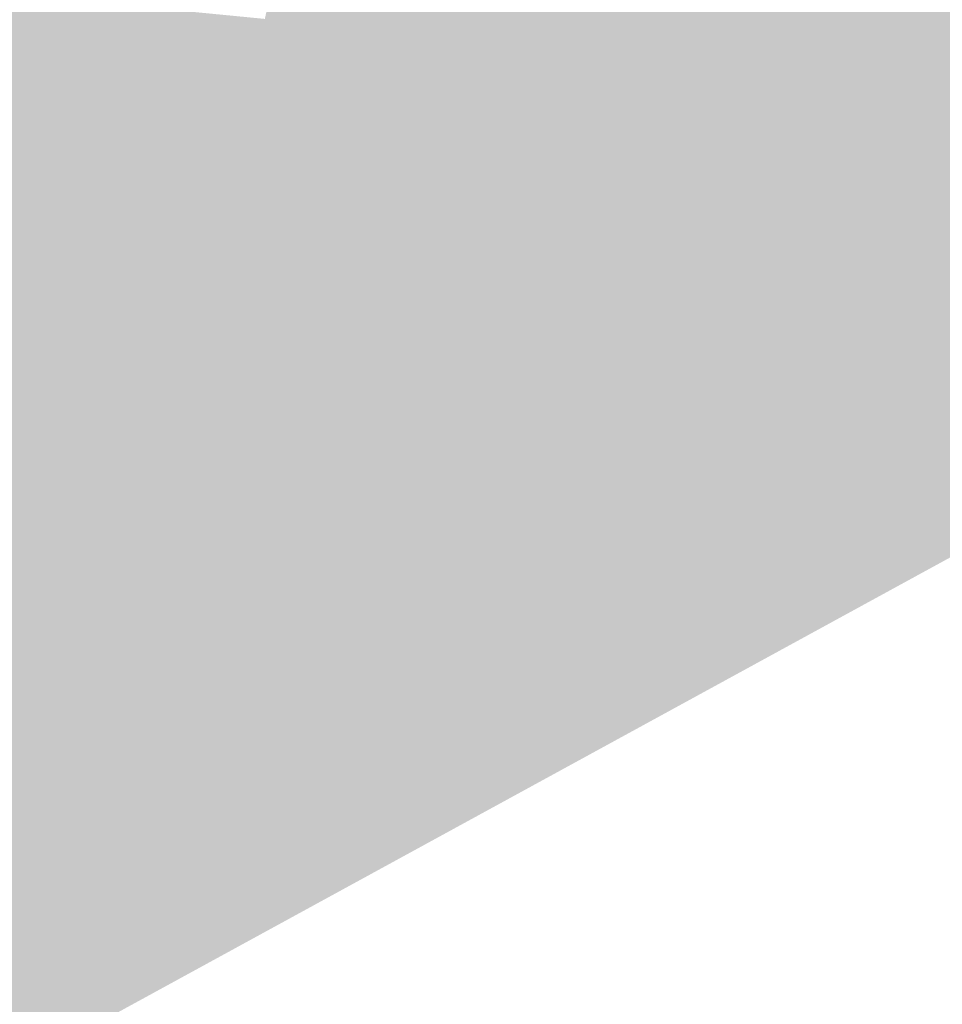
# Model space of a CAD drawing. Header units: metres. Extents: x 164696 to 183842, y 382615 to 387356.
# Tile 641 of 656: x 182693.09 to 182694.72, y 386629.82 to 386631.55. Entities that reach past the tile are written whole.
import ezdxf

# ---------------------------------------------------------------- set-up
doc = ezdxf.new("R2010")
doc.units = ezdxf.units.M
doc.layers.add('C3D-SURFACE_TINSURFACE', color=7, linetype='Continuous')

msp = doc.modelspace()

# ---------------------------------------------------------------- linework, layer by layer
at = {"layer": 'C3D-SURFACE_TINSURFACE', "color": 11, "linetype": 'Continuous', "lineweight": -3, "true_color": 0xff8585}
for points in [[(182692.7124, 386629.501), (182697.7597, 386632.2591), (182696.0491, 386631.3873)], [(182694.2534, 386631.8387), (182693.7556, 386632.0086), (182693.6359, 386631.4268)], [(182693.6359, 386631.4268), (182693.7556, 386632.0086), (182693.7184, 386631.9884)], [(182693.6041, 386631.4636), (182693.62, 386631.4452), (182693.7184, 386631.9884)], [(182693.6041, 386631.4636), (182693.7184, 386631.9884), (182693.6811, 386631.9681)], [(182693.6359, 386631.4268), (182693.7184, 386631.9884), (182693.62, 386631.4452)], [(182693.5882, 386631.4819), (182693.6811, 386631.9681), (182693.5723, 386631.5003)], [(182693.5723, 386631.5003), (182693.6811, 386631.9681), (182693.6439, 386631.9479)], [(182693.5882, 386631.4819), (182693.6041, 386631.4636), (182693.6811, 386631.9681)], [(182693.5723, 386631.5003), (182693.6439, 386631.9479), (182693.6066, 386631.9277)], [(182693.5237, 386631.5518), (182693.5723, 386631.5003), (182693.6066, 386631.9277)], [(182694.2534, 386631.8387), (182693.6359, 386631.4268), (182693.6518, 386631.4084)], [(182694.2534, 386631.8387), (182693.6518, 386631.4084), (182694.2704, 386631.803)], [(182694.2704, 386631.803), (182693.6518, 386631.4084), (182694.3019, 386631.7063)], [(182694.7814, 386631.5258), (182694.2875, 386631.7672), (182694.3261, 386631.6634)], [(182694.7814, 386631.5258), (182694.8188, 386631.546), (182694.2875, 386631.7672)], [(182694.8188, 386631.546), (182694.856, 386631.5663), (182694.2875, 386631.7672)], [(182693.6518, 386631.4084), (182693.6677, 386631.39), (182694.3019, 386631.7063)], [(182693.6677, 386631.39), (182693.6836, 386631.3716), (182694.3019, 386631.7063)], [(182694.3019, 386631.7063), (182693.6836, 386631.3716), (182693.7045, 386631.3455)], [(182694.3019, 386631.7063), (182693.7045, 386631.3455), (182694.3261, 386631.6634)], [(182693.7358, 386631.2959), (182694.3261, 386631.6634), (182693.7045, 386631.3455)], [(182694.1845, 386631.201), (182694.3261, 386631.6634), (182693.7358, 386631.2959)], [(182694.1845, 386631.201), (182694.2219, 386631.2212), (182694.3261, 386631.6634)], [(182694.2219, 386631.2212), (182694.3504, 386631.6204), (182694.3261, 386631.6634)], [(182694.7814, 386631.5258), (182694.3261, 386631.6634), (182694.3504, 386631.6204)], [(182694.2219, 386631.2212), (182694.2591, 386631.2415), (182694.3504, 386631.6204)], [(182694.2591, 386631.2415), (182694.3809, 386631.549), (182694.3504, 386631.6204)], [(182694.6695, 386631.464), (182694.3504, 386631.6204), (182694.3809, 386631.549)], [(182694.6695, 386631.464), (182694.7068, 386631.4842), (182694.3504, 386631.6204)], [(182694.7068, 386631.4842), (182694.7442, 386631.5045), (182694.3504, 386631.6204)], [(182694.7814, 386631.5258), (182694.3504, 386631.6204), (182694.7442, 386631.5045)], [(182692.8517, 386631.0372), (182693.5237, 386631.5518), (182693.0108, 386631.6018)], [(182693.5723, 386631.5003), (182693.5237, 386631.5518), (182692.8517, 386631.0372)], [(182694.7814, 386631.5258), (182694.2506, 386630.4235), (182694.8188, 386631.546)], [(182694.8188, 386631.546), (182694.2506, 386630.4235), (182696.0491, 386631.3873)], [(182694.2591, 386631.2415), (182694.2965, 386631.2617), (182694.3809, 386631.549)], [(182694.2965, 386631.2617), (182694.3337, 386631.2819), (182694.3809, 386631.549)], [(182694.3337, 386631.2819), (182694.3984, 386631.5229), (182694.3809, 386631.549)], [(182694.6695, 386631.464), (182694.3809, 386631.549), (182694.3984, 386631.5229)], [(182694.7814, 386631.5258), (182694.7442, 386631.5045), (182694.2506, 386630.4235)], [(182694.3337, 386631.2819), (182694.3711, 386631.3022), (182694.3984, 386631.5229)], [(182694.3711, 386631.3022), (182694.4159, 386631.4968), (182694.3984, 386631.5229)], [(182694.6322, 386631.4438), (182694.3984, 386631.5229), (182694.4552, 386631.4621)], [(182694.6322, 386631.4438), (182694.6695, 386631.464), (182694.3984, 386631.5229)], [(182694.4552, 386631.4621), (182694.3984, 386631.5229), (182694.4159, 386631.4968)], [(182693.5882, 386631.4819), (182693.5723, 386631.5003), (182692.8517, 386631.0372)], [(182694.7068, 386631.4842), (182694.2506, 386630.4235), (182694.7442, 386631.5045)], [(182694.3711, 386631.3022), (182694.4084, 386631.3224), (182694.4159, 386631.4968)], [(182694.4084, 386631.3224), (182694.4552, 386631.4621), (182694.4159, 386631.4968)], [(182693.5882, 386631.4819), (182692.8517, 386631.0372), (182692.8908, 386630.9627)], [(182693.4757, 386630.8166), (182693.5882, 386631.4819), (182692.8908, 386630.9627)], [(182693.4757, 386630.8166), (182693.6041, 386631.4636), (182693.5882, 386631.4819)], [(182694.6695, 386631.464), (182694.2506, 386630.4235), (182694.7068, 386631.4842)], [(182693.4757, 386630.8166), (182693.513, 386630.8369), (182693.6041, 386631.4636)], [(182693.513, 386630.8369), (182693.62, 386631.4452), (182693.6041, 386631.4636)], [(182694.6322, 386631.4438), (182694.2506, 386630.4235), (182694.6695, 386631.464)], [(182694.4084, 386631.3224), (182694.4457, 386631.3426), (182694.4552, 386631.4621)], [(182694.4457, 386631.3426), (182694.4713, 386631.4328), (182694.4552, 386631.4621)], [(182694.5949, 386631.4235), (182694.4552, 386631.4621), (182694.4713, 386631.4328)], [(182694.5949, 386631.4235), (182694.6322, 386631.4438), (182694.4552, 386631.4621)], [(182693.513, 386630.8369), (182693.6359, 386631.4268), (182693.62, 386631.4452)], [(182694.5949, 386631.4235), (182694.2506, 386630.4235), (182694.6322, 386631.4438)], [(182693.513, 386630.8369), (182693.5503, 386630.8571), (182693.6359, 386631.4268)], [(182693.5503, 386630.8571), (182693.6518, 386631.4084), (182693.6359, 386631.4268)], [(182694.5576, 386631.4033), (182694.2506, 386630.4235), (182694.5949, 386631.4235)], [(182694.4457, 386631.3426), (182694.4814, 386631.3832), (182694.4713, 386631.4328)], [(182694.5203, 386631.3831), (182694.4713, 386631.4328), (182694.4814, 386631.3832)], [(182694.5203, 386631.3831), (182694.5576, 386631.4033), (182694.4713, 386631.4328)], [(182694.5576, 386631.4033), (182694.5949, 386631.4235), (182694.4713, 386631.4328)], [(182693.5503, 386630.8571), (182693.6677, 386631.39), (182693.6518, 386631.4084)], [(182694.5203, 386631.3831), (182694.2506, 386630.4235), (182694.5576, 386631.4033)], [(182692.7124, 386629.501), (182696.0491, 386631.3873), (182694.2506, 386630.4235)], [(182693.5503, 386630.8571), (182693.5877, 386630.8773), (182693.6677, 386631.39)], [(182693.5877, 386630.8773), (182693.6836, 386631.3716), (182693.6677, 386631.39)], [(182693.5877, 386630.8773), (182693.7045, 386631.3455), (182693.6836, 386631.3716)], [(182694.5203, 386631.3831), (182694.483, 386631.3629), (182694.2387, 386630.4437)], [(182694.5203, 386631.3831), (182694.2387, 386630.4437), (182694.2506, 386630.4235)], [(182694.483, 386631.3629), (182694.4814, 386631.3832), (182694.4457, 386631.3426)], [(182694.5203, 386631.3831), (182694.4814, 386631.3832), (182694.483, 386631.3629)], [(182694.483, 386631.3629), (182694.4457, 386631.3426), (182694.2199, 386630.4755)], [(182694.483, 386631.3629), (182694.2199, 386630.4755), (182694.2267, 386630.4639)], [(182694.483, 386631.3629), (182694.2267, 386630.4639), (182694.2387, 386630.4437)], [(182693.6249, 386630.8976), (182693.7045, 386631.3455), (182693.5877, 386630.8773)], [(182693.6249, 386630.8976), (182693.7358, 386631.2959), (182693.7045, 386631.3455)], [(182694.4084, 386631.3224), (182694.2199, 386630.4755), (182694.4457, 386631.3426)], [(182694.3711, 386631.3022), (182694.1874, 386630.5248), (182694.4084, 386631.3224)], [(182694.4084, 386631.3224), (182694.1874, 386630.5248), (182694.2199, 386630.4755)], [(182694.3711, 386631.3022), (182694.2298, 386630.8261), (182694.1793, 386630.5371)], [(182694.3711, 386631.3022), (182694.1793, 386630.5371), (182694.1874, 386630.5248)], [(182694.3337, 386631.2819), (182694.2298, 386630.8261), (182694.3711, 386631.3022)], [(182693.6249, 386630.8976), (182693.6622, 386630.9178), (182693.7358, 386631.2959)], [(182693.6622, 386630.9178), (182693.767, 386631.2463), (182693.7358, 386631.2959)], [(182694.1472, 386631.1808), (182693.7358, 386631.2959), (182693.767, 386631.2463)], [(182694.1845, 386631.201), (182693.7358, 386631.2959), (182694.1472, 386631.1808)], [(182694.2965, 386631.2617), (182694.2168, 386630.8191), (182694.3337, 386631.2819)], [(182694.3337, 386631.2819), (182694.2168, 386630.8191), (182694.2298, 386630.8261)], [(182693.6622, 386630.9178), (182693.6995, 386630.938), (182693.767, 386631.2463)], [(182693.6995, 386630.938), (182693.7917, 386631.2032), (182693.767, 386631.2463)], [(182693.767, 386631.2463), (182693.7917, 386631.2032), (182694.0726, 386631.1403)], [(182694.1099, 386631.1606), (182693.767, 386631.2463), (182694.0726, 386631.1403)], [(182694.1099, 386631.1606), (182694.1472, 386631.1808), (182693.767, 386631.2463)], [(182694.2591, 386631.2415), (182694.0721, 386630.7519), (182694.2965, 386631.2617)], [(182694.2965, 386631.2617), (182694.0721, 386630.7519), (182694.0762, 386630.7401)], [(182694.2965, 386631.2617), (182694.0762, 386630.7401), (182694.1605, 386630.8974)], [(182694.2965, 386631.2617), (182694.1605, 386630.8974), (182694.2039, 386630.8121)], [(182694.2965, 386631.2617), (182694.2039, 386630.8121), (182694.2168, 386630.8191)], [(182694.2219, 386631.2212), (182694.0721, 386630.7519), (182694.2591, 386631.2415)], [(182694.1845, 386631.201), (182694.0721, 386630.7519), (182694.2219, 386631.2212)], [(182693.6995, 386630.938), (182693.7368, 386630.9583), (182693.7917, 386631.2032)], [(182693.7368, 386630.9583), (182693.8098, 386631.1718), (182693.7917, 386631.2032)], [(182693.7917, 386631.2032), (182693.8098, 386631.1718), (182694.0353, 386631.1201)], [(182694.0726, 386631.1403), (182693.7917, 386631.2032), (182694.0353, 386631.1201)], [(182694.1845, 386631.201), (182694.1472, 386631.1808), (182694.0547, 386630.7808)], [(182694.1845, 386631.201), (182694.0547, 386630.7808), (182694.0721, 386630.7519)], [(182694.1099, 386631.1606), (182694.0373, 386630.8097), (182694.1472, 386631.1808)], [(182694.1472, 386631.1808), (182694.0373, 386630.8097), (182694.0547, 386630.7808)], [(182693.7368, 386630.9583), (182693.7742, 386630.9785), (182693.8098, 386631.1718)], [(182693.7742, 386630.9785), (182693.8279, 386631.1404), (182693.8098, 386631.1718)], [(182693.8098, 386631.1718), (182693.8279, 386631.1404), (182693.998, 386631.0999)], [(182693.8098, 386631.1718), (182693.998, 386631.0999), (182694.0353, 386631.1201)], [(182694.1099, 386631.1606), (182694.0726, 386631.1403), (182694.0026, 386630.8675)], [(182694.1099, 386631.1606), (182694.0026, 386630.8675), (182694.02, 386630.8386)], [(182694.1099, 386631.1606), (182694.02, 386630.8386), (182694.0373, 386630.8097)], [(182693.7742, 386630.9785), (182693.8114, 386630.9987), (182693.8279, 386631.1404)], [(182693.8114, 386630.9987), (182693.846, 386631.109), (182693.8279, 386631.1404)], [(182693.8279, 386631.1404), (182693.846, 386631.109), (182693.9607, 386631.0796)], [(182693.8279, 386631.1404), (182693.9607, 386631.0796), (182693.998, 386631.0999)], [(182694.0726, 386631.1403), (182694.0353, 386631.1201), (182693.9859, 386630.8964)], [(182694.0726, 386631.1403), (182693.9859, 386630.8964), (182694.0026, 386630.8675)], [(182693.8114, 386630.9987), (182693.8488, 386631.0189), (182693.846, 386631.109)], [(182693.8488, 386631.0189), (182693.864, 386631.0776), (182693.846, 386631.109)], [(182693.9234, 386631.0594), (182693.846, 386631.109), (182693.864, 386631.0776)], [(182693.9234, 386631.0594), (182693.9607, 386631.0796), (182693.846, 386631.109)], [(182693.9859, 386630.8964), (182694.0353, 386631.1201), (182693.998, 386631.0999)], [(182693.9474, 386630.9538), (182693.998, 386631.0999), (182693.9607, 386631.0796)], [(182693.9474, 386630.9538), (182693.9859, 386630.8964), (182693.998, 386631.0999)], [(182693.8488, 386631.0189), (182693.8821, 386631.0462), (182693.864, 386631.0776)], [(182693.9234, 386631.0594), (182693.864, 386631.0776), (182693.8821, 386631.0462)], [(182693.9089, 386631.0112), (182693.9607, 386631.0796), (182693.9234, 386631.0594)], [(182693.9089, 386631.0112), (182693.9474, 386630.9538), (182693.9607, 386631.0796)], [(182693.886, 386631.0392), (182693.9234, 386631.0594), (182693.8821, 386631.0462)], [(182693.886, 386631.0392), (182693.9089, 386631.0112), (182693.9234, 386631.0594)], [(182693.8488, 386631.0189), (182693.886, 386631.0392), (182693.8821, 386631.0462)], [(182693.8488, 386631.0189), (182693.9089, 386631.0112), (182693.886, 386631.0392)], [(182693.8114, 386630.9987), (182693.9474, 386630.9538), (182693.8488, 386631.0189)], [(182693.8488, 386631.0189), (182693.9474, 386630.9538), (182693.9089, 386631.0112)], [(182693.7742, 386630.9785), (182693.9474, 386630.9538), (182693.8114, 386630.9987)], [(182693.7368, 386630.9583), (182693.9859, 386630.8964), (182693.7742, 386630.9785)], [(182693.7742, 386630.9785), (182693.9859, 386630.8964), (182693.9474, 386630.9538)], [(182693.3638, 386630.756), (182692.8908, 386630.9627), (182692.9304, 386630.8682)], [(182693.3638, 386630.756), (182693.4011, 386630.7762), (182692.8908, 386630.9627)], [(182693.4384, 386630.7964), (182692.8908, 386630.9627), (182693.4011, 386630.7762)], [(182693.4757, 386630.8166), (182692.8908, 386630.9627), (182693.4384, 386630.7964)], [(182693.6995, 386630.938), (182694.0026, 386630.8675), (182693.7368, 386630.9583)], [(182693.7368, 386630.9583), (182694.0026, 386630.8675), (182693.9859, 386630.8964)], [(182693.6622, 386630.9178), (182694.02, 386630.8386), (182693.6995, 386630.938)], [(182693.6995, 386630.938), (182694.02, 386630.8386), (182694.0026, 386630.8675)], [(182693.6249, 386630.8976), (182694.0373, 386630.8097), (182693.6622, 386630.9178)], [(182693.6622, 386630.9178), (182694.0373, 386630.8097), (182694.02, 386630.8386)], [(182693.6249, 386630.8976), (182693.5877, 386630.8773), (182693.9275, 386630.7601)], [(182693.6249, 386630.8976), (182693.9275, 386630.7601), (182693.9495, 386630.7624)], [(182693.6249, 386630.8976), (182694.0547, 386630.7808), (182694.0373, 386630.8097)], [(182693.6249, 386630.8976), (182693.9495, 386630.7624), (182694.0695, 386630.7474)], [(182693.6249, 386630.8976), (182694.0695, 386630.7474), (182694.0547, 386630.7808)], [(182693.3638, 386630.756), (182692.9304, 386630.8682), (182692.9428, 386630.8475)], [(182693.5503, 386630.8571), (182693.9275, 386630.7601), (182693.5877, 386630.8773)], [(182693.3265, 386630.7357), (182692.9428, 386630.8475), (182692.9553, 386630.8269)], [(182693.3265, 386630.7357), (182693.3638, 386630.756), (182692.9428, 386630.8475)], [(182693.513, 386630.8369), (182693.9155, 386630.7536), (182693.5503, 386630.8571)], [(182693.5503, 386630.8571), (182693.9155, 386630.7536), (182693.9275, 386630.7601)], [(182693.4757, 386630.8166), (182693.9486, 386630.6585), (182693.513, 386630.8369)], [(182693.513, 386630.8369), (182693.9486, 386630.6585), (182693.9036, 386630.7471)], [(182693.513, 386630.8369), (182693.9036, 386630.7471), (182693.9155, 386630.7536)], [(182693.2892, 386630.7155), (182692.9553, 386630.8269), (182692.9677, 386630.8062)], [(182693.2892, 386630.7155), (182693.3265, 386630.7357), (182692.9553, 386630.8269)], [(182693.4757, 386630.8166), (182693.4384, 386630.7964), (182693.9069, 386630.651)], [(182693.4757, 386630.8166), (182693.9069, 386630.651), (182693.9366, 386630.652)], [(182693.4757, 386630.8166), (182693.9366, 386630.652), (182693.9486, 386630.6585)], [(182693.2892, 386630.7155), (182692.9677, 386630.8062), (182692.9801, 386630.7856)], [(182693.4384, 386630.7964), (182693.4011, 386630.7762), (182693.8722, 386630.6498)], [(182693.4384, 386630.7964), (182693.8722, 386630.6498), (182693.9069, 386630.651)], [(182693.2518, 386630.6953), (182692.9801, 386630.7856), (182692.9925, 386630.7649)], [(182693.2892, 386630.7155), (182692.9801, 386630.7856), (182693.2518, 386630.6953)], [(182694.0547, 386630.7808), (182694.0695, 386630.7474), (182694.0762, 386630.7401)], [(182694.0547, 386630.7808), (182694.0762, 386630.7401), (182694.0721, 386630.7519)], [(182693.2146, 386630.675), (182692.9925, 386630.7649), (182693.1006, 386630.6702)], [(182693.2146, 386630.675), (182693.2518, 386630.6953), (182692.9925, 386630.7649)], [(182692.9925, 386630.7649), (182693.0377, 386630.699), (182693.1006, 386630.6702)], [(182693.3638, 386630.756), (182693.8722, 386630.6498), (182693.4011, 386630.7762)], [(182693.3265, 386630.7357), (182694.1874, 386630.5248), (182693.3638, 386630.756)], [(182693.3638, 386630.756), (182694.1874, 386630.5248), (182694.1793, 386630.5371)], [(182693.3638, 386630.756), (182694.1793, 386630.5371), (182693.8811, 386630.637)], [(182693.3638, 386630.756), (182693.8811, 386630.637), (182693.8722, 386630.6498)], [(182693.2892, 386630.7155), (182694.1874, 386630.5248), (182693.3265, 386630.7357)], [(182693.2892, 386630.7155), (182693.2518, 386630.6953), (182694.2387, 386630.4437)], [(182693.2892, 386630.7155), (182694.2387, 386630.4437), (182694.2267, 386630.4639)], [(182693.2892, 386630.7155), (182694.2267, 386630.4639), (182694.1874, 386630.5248)], [(182693.0653, 386630.5941), (182693.1006, 386630.6702), (182693.0377, 386630.699)], [(182693.2146, 386630.675), (182694.2506, 386630.4235), (182693.2518, 386630.6953)], [(182693.2518, 386630.6953), (182694.2506, 386630.4235), (182694.2387, 386630.4437)], [(182693.1772, 386630.6548), (182693.2146, 386630.675), (182693.1006, 386630.6702)], [(182693.1772, 386630.6548), (182694.2506, 386630.4235), (182693.2146, 386630.675)], [(182693.1026, 386630.6144), (182693.1006, 386630.6702), (182693.0653, 386630.5941)], [(182693.1026, 386630.6144), (182693.1116, 386630.6469), (182693.1006, 386630.6702)], [(182693.14, 386630.6346), (182693.1006, 386630.6702), (182693.1116, 386630.6469)], [(182693.1772, 386630.6548), (182693.1006, 386630.6702), (182693.14, 386630.6346)], [(182693.1026, 386630.6144), (182693.1226, 386630.6236), (182693.1116, 386630.6469)], [(182693.14, 386630.6346), (182693.1116, 386630.6469), (182693.1226, 386630.6236)], [(182693.1772, 386630.6548), (182693.14, 386630.6346), (182693.1226, 386630.6236)], [(182693.1772, 386630.6548), (182693.1226, 386630.6236), (182694.2506, 386630.4235)], [(182692.6986, 386629.533), (182693.1226, 386630.6236), (182693.0653, 386630.5941)], [(182692.7124, 386629.501), (182693.1226, 386630.6236), (182692.6986, 386629.533)], [(182692.7124, 386629.501), (182694.2506, 386630.4235), (182693.1226, 386630.6236)], [(182693.1026, 386630.6144), (182693.0653, 386630.5941), (182693.1226, 386630.6236)], [(182694.2199, 386630.4755), (182694.1874, 386630.5248), (182694.2267, 386630.4639)]]:
    msp.add_solid(points, dxfattribs=at)
at = {"layer": 'C3D-SURFACE_TINSURFACE', "color": 1, "linetype": 'Continuous', "lineweight": -3, "true_color": 0xe60000}
for points in [[(182694.0762, 386630.7401), (182694.0885, 386630.7045), (182694.1605, 386630.8974)], [(182694.1605, 386630.8974), (182694.0885, 386630.7045), (182694.1549, 386630.574)], [(182694.1605, 386630.8974), (182694.1549, 386630.574), (182694.2039, 386630.8121)], [(182694.2298, 386630.8261), (182694.2168, 386630.8191), (182694.1549, 386630.574)], [(182694.1793, 386630.5371), (182694.2298, 386630.8261), (182694.1549, 386630.574)], [(182694.2168, 386630.8191), (182694.2039, 386630.8121), (182694.1549, 386630.574)], [(182693.9275, 386630.7601), (182694.0885, 386630.7045), (182693.9495, 386630.7624)], [(182694.0695, 386630.7474), (182693.9495, 386630.7624), (182694.0885, 386630.7045)], [(182693.9155, 386630.7536), (182693.9036, 386630.7471), (182694.0885, 386630.7045)], [(182693.9486, 386630.6585), (182694.0885, 386630.7045), (182693.9036, 386630.7471)], [(182693.9275, 386630.7601), (182693.9155, 386630.7536), (182694.0885, 386630.7045)], [(182694.0762, 386630.7401), (182694.0695, 386630.7474), (182694.0885, 386630.7045)], [(182693.9486, 386630.6585), (182694.1549, 386630.574), (182694.0885, 386630.7045)], [(182693.9486, 386630.6585), (182693.9366, 386630.652), (182694.1549, 386630.574)], [(182693.8722, 386630.6498), (182694.1549, 386630.574), (182693.9069, 386630.651)], [(182693.8722, 386630.6498), (182693.8811, 386630.637), (182694.1549, 386630.574)], [(182693.9069, 386630.651), (182694.1549, 386630.574), (182693.9366, 386630.652)], [(182694.1793, 386630.5371), (182694.1549, 386630.574), (182693.8811, 386630.637)]]:
    msp.add_solid(points, dxfattribs=at)

doc.saveas('drawing.dxf')
